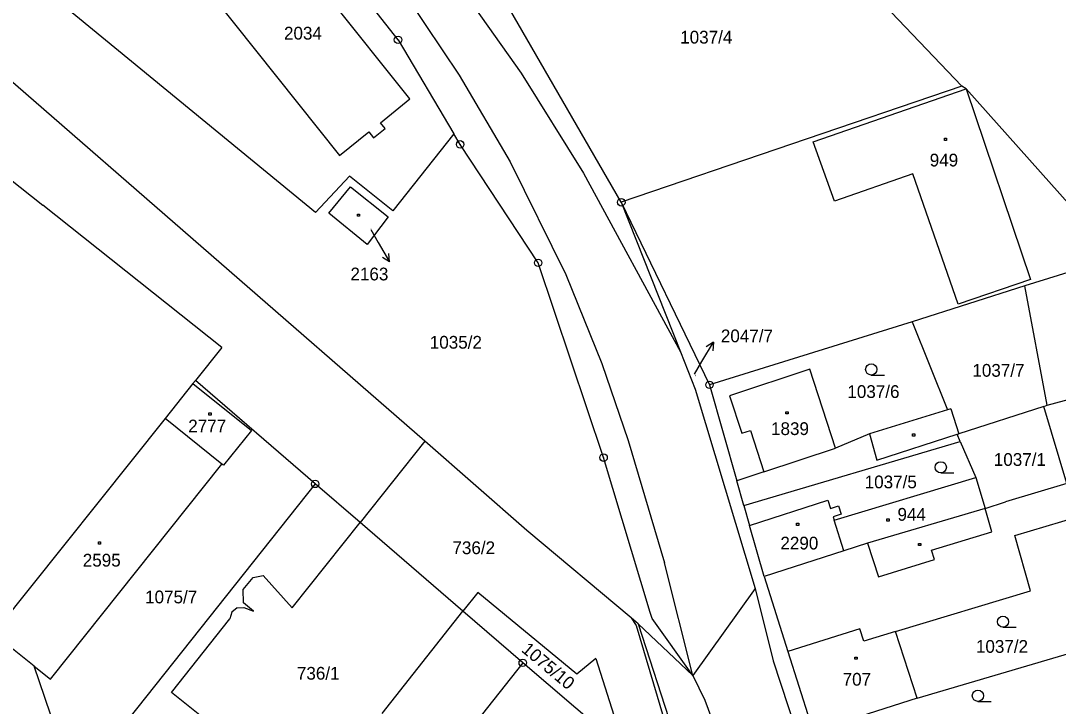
# Model space of a CAD drawing. Extents: x -795483 to -789093, y -1112258 to -1108741.
# Drawn here: x -792326 to -792187.7, y -1109446.4 to -1109355.1 of the extents above; entities that cross this region are included whole.
import ezdxf

# ---------------------------------------------------------------- set-up
doc = ezdxf.new("R2010")
doc.units = 0
for name, color, linetype in [('Komunikace', 7, 'Continuous'), ('Vrstva 1', 7, 'Continuous'), ('Vrstva 14', 7, 'Continuous'), ('Vrstva 15', 7, 'Continuous'), ('Vrstva 16', 7, 'Continuous'), ('Vrstva 2', 7, 'Continuous'), ('Vrstva 23', 7, 'Continuous'), ('Vrstva 25', 7, 'Continuous'), ('Vrstva 28', 7, 'Continuous')]:
    doc.layers.add(name, color=color, linetype=linetype)

msp = doc.modelspace()

# ---------------------------------------------------------------- linework, layer by layer
at = {"layer": 'Komunikace'}
for p, q in [((-792279.34, -1109382.9), (-792278.35, -1109384.64)), ((-792236.19, -1109402.19), (-792235.19, -1109400.52))]:
    msp.add_line(p, q, dxfattribs=at)
at = {"layer": 'Vrstva 1'}
for p, q in [((-792275.7, -1109357.64), (-792313.28, -1109309.74)), ((-792274.12, -1109365.52), (-792295.67, -1109338.55)), ((-792272.12, -1109411.1), (-792343.43, -1109349.12)), ((-792286.73, -1109380.65), (-792325.04, -1109349.18)), ((-792302.19, -1109349.6), (-792283.51, -1109373.07)), ((-792212.68, -1109351.05), (-792200.52, -1109363.8)), ((-792245.94, -1109379.28), (-792261.5, -1109352.29)), ((-792275.7, -1109357.64), (-792268.26, -1109370.15)), ((-792200.52, -1109363.8), (-792245.94, -1109379.28)), ((-792199.93, -1109364.18), (-792200.52, -1109363.8)), ((-792179.92, -1109386.62), (-792199.93, -1109364.18)), ((-792278.04, -1109368.69), (-792274.12, -1109365.52)), ((-792336.14, -1109369.25), (-792323.08, -1109379.69)), ((-792278.96, -1109370.69), (-792277.42, -1109369.47)), ((-792277.42, -1109369.47), (-792278.04, -1109368.69)), ((-792283.51, -1109373.07), (-792279.58, -1109369.91)), ((-792279.58, -1109369.91), (-792278.96, -1109370.69)), ((-792268.26, -1109370.15), (-792276.38, -1109380.44)), ((-792267.42, -1109371.57), (-792268.26, -1109370.15)), ((-792257.02, -1109387.35), (-792267.42, -1109371.57)), ((-792282.18, -1109375.82), (-792286.73, -1109380.65)), ((-792276.38, -1109380.44), (-792282.18, -1109375.82)), ((-792284.92, -1109380.72), (-792282.02, -1109377.22)), ((-792282.02, -1109377.22), (-792277, -1109381.22)), ((-792245.94, -1109379.28), (-792238.06, -1109399.2)), ((-792245.94, -1109379.28), (-792234.17, -1109403.61)), ((-792299.2, -1109398.63), (-792323.08, -1109379.69)), ((-792279.82, -1109384.92), (-792284.92, -1109380.72)), ((-792277, -1109381.22), (-792279.82, -1109384.92)), ((-792248.3, -1109413.31), (-792257.02, -1109387.35)), ((-792179.92, -1109386.62), (-792192.14, -1109390.42)), ((-792192.14, -1109390.42), (-792207.13, -1109395.21)), ((-792189.14, -1109406.33), (-792192.14, -1109390.42)), ((-792207.13, -1109395.21), (-792234.17, -1109403.61)), ((-792207.13, -1109395.21), (-792202.43, -1109406.96)), ((-792299.2, -1109398.63), (-792302.73, -1109403.04)), ((-792238.06, -1109399.2), (-792236.08, -1109404.2)), ((-792220.79, -1109401.54), (-792231.5, -1109405.07)), ((-792217.36, -1109412.06), (-792220.79, -1109401.54)), ((-792189.14, -1109406.33), (-792168.87, -1109400.71)), ((-792302.73, -1109403.04), (-792303.06, -1109403.45)), ((-792286.75, -1109416.81), (-792302.73, -1109403.04)), ((-792303.06, -1109403.45), (-792306.77, -1109408.1)), ((-792303.06, -1109403.45), (-792295.26, -1109409.71)), ((-792236.08, -1109404.2), (-792228.07, -1109430.77)), ((-792234.17, -1109403.61), (-792230.53, -1109416.4)), ((-792231.5, -1109405.07), (-792229.86, -1109410.05)), ((-792202.43, -1109406.96), (-792212.83, -1109410.13)), ((-792202.01, -1109406.83), (-792202.43, -1109406.96)), ((-792202.01, -1109406.83), (-792200.94, -1109410.14)), ((-792189.6, -1109406.48), (-792200.94, -1109410.14)), ((-792189.6, -1109406.48), (-792189.14, -1109406.33)), ((-792186.51, -1109416.76), (-792189.6, -1109406.48)), ((-792306.77, -1109408.1), (-792329.67, -1109436.74)), ((-792299.18, -1109414.18), (-792306.77, -1109408.1)), ((-792295.26, -1109409.71), (-792298.99, -1109414.33)), ((-792229.86, -1109410.05), (-792228.71, -1109409.7)), ((-792228.71, -1109409.7), (-792226.91, -1109415.21)), ((-792272.12, -1109411.1), (-792280.76, -1109421.97)), ((-792258.54, -1109423), (-792272.12, -1109411.1)), ((-792229.6, -1109419.67), (-792200.76, -1109411.14)), ((-792212.83, -1109410.13), (-792217.36, -1109412.06)), ((-792201.13, -1109410.2), (-792200.94, -1109410.14)), ((-792200.76, -1109411.14), (-792201.13, -1109410.2)), ((-792200.76, -1109411.14), (-792198.64, -1109415.94)), ((-792242.07, -1109433.96), (-792248.3, -1109413.31)), ((-792322.06, -1109442.82), (-792299.18, -1109414.18)), ((-792298.99, -1109414.33), (-792299.18, -1109414.18)), ((-792226.91, -1109415.21), (-792230.53, -1109416.4)), ((-792286.75, -1109416.81), (-792318.27, -1109456.46)), ((-792280.76, -1109421.97), (-792286.75, -1109416.81)), ((-792229.6, -1109419.67), (-792230.53, -1109416.4)), ((-792217.55, -1109421.66), (-792198.64, -1109415.94)), ((-792198.64, -1109415.94), (-792197.41, -1109420.08)), ((-792186.51, -1109416.76), (-792194.71, -1109419.22)), ((-792229.6, -1109419.67), (-792228.84, -1109422.34)), ((-792228.84, -1109422.34), (-792218.41, -1109419)), ((-792218.41, -1109419), (-792218.06, -1109420.09)), ((-792197.41, -1109420.08), (-792194.71, -1109419.22)), ((-792218.06, -1109420.09), (-792216.96, -1109419.73)), ((-792216.6, -1109420.85), (-792217.7, -1109421.2)), ((-792216.96, -1109419.73), (-792216.6, -1109420.85)), ((-792197.41, -1109420.08), (-792213.1, -1109424.73)), ((-792289.81, -1109433.34), (-792280.76, -1109421.97)), ((-792267.06, -1109433.78), (-792280.76, -1109421.97)), ((-792226.9, -1109429.15), (-792228.84, -1109422.34)), ((-792217.7, -1109421.2), (-792217.55, -1109421.66)), ((-792216.24, -1109425.74), (-792217.55, -1109421.66)), ((-792193.45, -1109423.68), (-792185.12, -1109421.2)), ((-792244.63, -1109434.67), (-792258.54, -1109423)), ((-792191.36, -1109431.08), (-792193.45, -1109423.68)), ((-792213.1, -1109424.73), (-792216.24, -1109425.74)), ((-792216.24, -1109425.74), (-792226.9, -1109429.15)), ((-792296.35, -1109430.89), (-792295.01, -1109429.27)), ((-792295.01, -1109429.27), (-792293.7, -1109429.04)), ((-792293.7, -1109429.04), (-792289.81, -1109433.34)), ((-792226.9, -1109429.15), (-792223.72, -1109439.13)), ((-792296.29, -1109432.67), (-792296.35, -1109430.89)), ((-792265.08, -1109431.27), (-792267.06, -1109433.78)), ((-792251.85, -1109442.17), (-792265.08, -1109431.27)), ((-792228.07, -1109430.77), (-792236.38, -1109442.35)), ((-792228.07, -1109430.77), (-792225.67, -1109440.37)), ((-792209.36, -1109436.49), (-792191.36, -1109431.08)), ((-792297.14, -1109433.34), (-792297.85, -1109433.91)), ((-792297.14, -1109433.34), (-792296.26, -1109433.28)), ((-792294.98, -1109433.75), (-792296.29, -1109432.67)), ((-792296.26, -1109433.28), (-792294.98, -1109433.75)), ((-792305.89, -1109444.59), (-792298.14, -1109434.81)), ((-792297.85, -1109433.91), (-792298.14, -1109434.81)), ((-792277.84, -1109447.42), (-792267.06, -1109433.78)), ((-792259.07, -1109440.66), (-792267.06, -1109433.78)), ((-792244.63, -1109434.67), (-792243.95, -1109435.69)), ((-792243.68, -1109435.47), (-792244.63, -1109434.67)), ((-792241.83, -1109434.76), (-792242.07, -1109433.96)), ((-792236.38, -1109442.35), (-792241.83, -1109434.76)), ((-792243.95, -1109435.69), (-792237.53, -1109457.31)), ((-792236.38, -1109442.35), (-792243.68, -1109435.47)), ((-792243.68, -1109435.47), (-792235.42, -1109460.82)), ((-792324.22, -1109441.09), (-792329.67, -1109436.74)), ((-792206.5, -1109445.38), (-792209.36, -1109436.49)), ((-792206.5, -1109445.38), (-792184.92, -1109439.01)), ((-792249.33, -1109440.1), (-792251.85, -1109442.17)), ((-792249.33, -1109440.1), (-792245.44, -1109452.28)), ((-792225.67, -1109440.37), (-792217.13, -1109466.3)), ((-792223.72, -1109439.13), (-792220.81, -1109448.38)), ((-792324.22, -1109441.09), (-792322.06, -1109442.82)), ((-792319.52, -1109454.87), (-792324.22, -1109441.09)), ((-792259.07, -1109440.66), (-792283.18, -1109471)), ((-792245.44, -1109452.28), (-792259.07, -1109440.66)), ((-792236.38, -1109442.35), (-792234.81, -1109445.64)), ((-792286.66, -1109460.05), (-792305.89, -1109444.59)), ((-792234.81, -1109445.64), (-792216.04, -1109494.77)), ((-792206.5, -1109445.38), (-792215.24, -1109448.15))]:
    msp.add_line(p, q, dxfattribs=at)
at = {"layer": 'Vrstva 16'}
for p, q in [((-792278.35, -1109384.64), (-792276.86, -1109387.24)), ((-792276.86, -1109387.24), (-792276.92, -1109386.13)), ((-792276.86, -1109387.24), (-792277.79, -1109386.62)), ((-792235.19, -1109400.52), (-792233.66, -1109397.94)), ((-792233.66, -1109397.94), (-792234.6, -1109398.54)), ((-792233.66, -1109397.94), (-792233.74, -1109399.06))]:
    msp.add_line(p, q, dxfattribs=at)
at = {"layer": 'Vrstva 2'}
for p, q in [((-792267.01, -1109351.14), (-792259.27, -1109362.07)), ((-792274.37, -1109352.18), (-792267.53, -1109362.33)), ((-792267.53, -1109362.33), (-792260.73, -1109373.89)), ((-792259.27, -1109362.07), (-792250.99, -1109375.41)), ((-792220.33, -1109371.25), (-792199.93, -1109364.18)), ((-792199.93, -1109364.18), (-792191.38, -1109389.59)), ((-792217.49, -1109379.13), (-792220.33, -1109371.25)), ((-792260.73, -1109373.89), (-792253.33, -1109388.9)), ((-792250.99, -1109375.41), (-792238.06, -1109399.2)), ((-792207.07, -1109375.49), (-792217.49, -1109379.13)), ((-792201.03, -1109392.84), (-792207.07, -1109375.49)), ((-792253.33, -1109388.9), (-792248.55, -1109400.75)), ((-792191.38, -1109389.59), (-792201.03, -1109392.84)), ((-792248.55, -1109400.75), (-792245.02, -1109411.04)), ((-792245.02, -1109411.04), (-792240.17, -1109427.35)), ((-792212.83, -1109410.13), (-792211.86, -1109413.67)), ((-792211.86, -1109413.67), (-792201.13, -1109410.2)), ((-792226.91, -1109415.21), (-792217.36, -1109412.06)), ((-792196.51, -1109423.21), (-792197.41, -1109420.08)), ((-792204.56, -1109425.62), (-792196.51, -1109423.21)), ((-792213.1, -1109424.73), (-792211.64, -1109429.21)), ((-792204.17, -1109426.88), (-792204.56, -1109425.62)), ((-792236.38, -1109442.35), (-792240.17, -1109427.35)), ((-792211.64, -1109429.21), (-792204.17, -1109426.88)), ((-792214.11, -1109436.11), (-792223.72, -1109439.13)), ((-792213.59, -1109437.76), (-792214.11, -1109436.11)), ((-792209.36, -1109436.49), (-792213.59, -1109437.76))]:
    msp.add_line(p, q, dxfattribs=at)
at = {"layer": 'Vrstva 23'}
for p, q in [((-792212.6, -1109402.31), (-792210.85, -1109402.31)), ((-792203.33, -1109415.35), (-792201.58, -1109415.35)), ((-792195.04, -1109435.92), (-792193.29, -1109435.92)), ((-792198.38, -1109445.8), (-792196.63, -1109445.8))]:
    msp.add_line(p, q, dxfattribs=at)
for centre in [(-792212.6, -1109401.56), (-792203.33, -1109414.6), (-792195.04, -1109435.17), (-792198.38, -1109445.05)]:
    msp.add_circle(centre, 0.75, dxfattribs=at)
at = {"layer": 'Vrstva 25'}
for p, q in [((-792202.85, -1109370.75), (-792202.55, -1109370.75)), ((-792202.85, -1109371.05), (-792202.85, -1109370.75)), ((-792202.55, -1109371.05), (-792202.85, -1109371.05)), ((-792202.55, -1109370.75), (-792202.55, -1109371.05)), ((-792281.12, -1109380.85), (-792280.82, -1109380.85)), ((-792281.12, -1109381.15), (-792281.12, -1109380.85)), ((-792280.82, -1109380.85), (-792280.82, -1109381.15)), ((-792280.82, -1109381.15), (-792281.12, -1109381.15)), ((-792223.99, -1109407.19), (-792223.69, -1109407.19)), ((-792223.99, -1109407.49), (-792223.99, -1109407.19)), ((-792223.69, -1109407.19), (-792223.69, -1109407.49)), ((-792300.91, -1109407.36), (-792300.61, -1109407.36)), ((-792300.91, -1109407.66), (-792300.91, -1109407.36)), ((-792300.61, -1109407.66), (-792300.91, -1109407.66)), ((-792300.61, -1109407.36), (-792300.61, -1109407.66)), ((-792223.69, -1109407.49), (-792223.99, -1109407.49)), ((-792207.09, -1109410.16), (-792206.79, -1109410.16)), ((-792207.09, -1109410.46), (-792207.09, -1109410.16)), ((-792206.79, -1109410.46), (-792207.09, -1109410.46)), ((-792206.79, -1109410.16), (-792206.79, -1109410.46)), ((-792222.58, -1109422.05), (-792222.28, -1109422.05)), ((-792222.58, -1109422.35), (-792222.58, -1109422.05)), ((-792222.28, -1109422.35), (-792222.58, -1109422.35)), ((-792222.28, -1109422.05), (-792222.28, -1109422.35)), ((-792210.53, -1109421.48), (-792210.23, -1109421.48)), ((-792210.53, -1109421.78), (-792210.53, -1109421.48)), ((-792210.23, -1109421.78), (-792210.53, -1109421.78)), ((-792210.23, -1109421.48), (-792210.23, -1109421.78)), ((-792315.66, -1109424.55), (-792315.36, -1109424.55)), ((-792315.66, -1109424.85), (-792315.66, -1109424.55)), ((-792315.36, -1109424.85), (-792315.66, -1109424.85)), ((-792315.36, -1109424.55), (-792315.36, -1109424.85)), ((-792206.3, -1109424.74), (-792206, -1109424.74)), ((-792206.3, -1109425.04), (-792206.3, -1109424.74)), ((-792206, -1109425.04), (-792206.3, -1109425.04)), ((-792206, -1109424.74), (-792206, -1109425.04)), ((-792214.8, -1109439.88), (-792214.5, -1109439.88)), ((-792214.8, -1109440.18), (-792214.8, -1109439.88)), ((-792214.5, -1109440.18), (-792214.8, -1109440.18)), ((-792214.5, -1109439.88), (-792214.5, -1109440.18))]:
    msp.add_line(p, q, dxfattribs=at)
at = {"layer": 'Vrstva 28'}
for centre, radius in [((-792275.7, -1109357.64), 0.5), ((-792275.7, -1109357.64), 0.01), ((-792267.42, -1109371.57), 0.5), ((-792267.42, -1109371.57), 0.01), ((-792245.94, -1109379.28), 0.5), ((-792245.94, -1109379.28), 0.01), ((-792257.02, -1109387.35), 0.5), ((-792257.02, -1109387.35), 0.01), ((-792234.17, -1109403.61), 0.5), ((-792234.17, -1109403.61), 0.01), ((-792248.3, -1109413.31), 0.5), ((-792248.3, -1109413.31), 0.01), ((-792286.75, -1109416.81), 0.5), ((-792286.75, -1109416.81), 0.01), ((-792259.07, -1109440.66), 0.5), ((-792259.07, -1109440.66), 0.01)]:
    msp.add_circle(centre, radius, dxfattribs=at)

# ---------------------------------------------------------------- texts
at = {"layer": 'Vrstva 14'}
for s, p in [('1037/4', (-792238.08, -1109358.13)), ('1035/2', (-792271.47, -1109398.79)), ('1037/7', (-792199.12, -1109402.53)), ('1037/6', (-792215.79, -1109405.36)), ('1037/1', (-792196.26, -1109414.41)), ('1037/5', (-792213.48, -1109417.4)), ('1075/7', (-792309.43, -1109432.73)), ('1037/2', (-792198.65, -1109439.32))]:
    msp.add_text(s, height=1.7, dxfattribs=at).set_placement(p)
for s, height, rotation, p in [('2047/7', 0.1, 298.1313, (-792236.19, -1109402.19)), ('1075/10', 1.7, 320.0877, (-792259.36, -1109439.08))]:
    msp.add_text(s, height=height, rotation=rotation, dxfattribs=at).set_placement(p)
at = {"layer": 'Vrstva 15'}
for s, height, p in [('2034', 1.7, (-792290.91, -1109357.6)), ('949', 1.7, (-792204.81, -1109374.51)), ('2163', 0.1, (-792279.34, -1109382.9)), ('2777', 1.7, (-792303.68, -1109409.95)), ('1839', 1.7, (-792225.97, -1109410.3)), ('944', 1.7, (-792209.11, -1109421.72)), ('2290', 1.7, (-792224.72, -1109425.55)), ('736/2', 1.7, (-792268.45, -1109426.17)), ('2595', 1.7, (-792317.74, -1109427.83)), ('736/1', 1.7, (-792289.19, -1109442.9)), ('707', 1.7, (-792216.42, -1109443.7))]:
    msp.add_text(s, height=height, dxfattribs=at).set_placement(p)
at = {"layer": 'Vrstva 16'}
for s, p in [('2163', (-792282.05, -1109389.69)), ('2047/7', (-792232.66, -1109397.94))]:
    msp.add_text(s, height=1.7, dxfattribs=at).set_placement(p)

doc.saveas('drawing.dxf')
